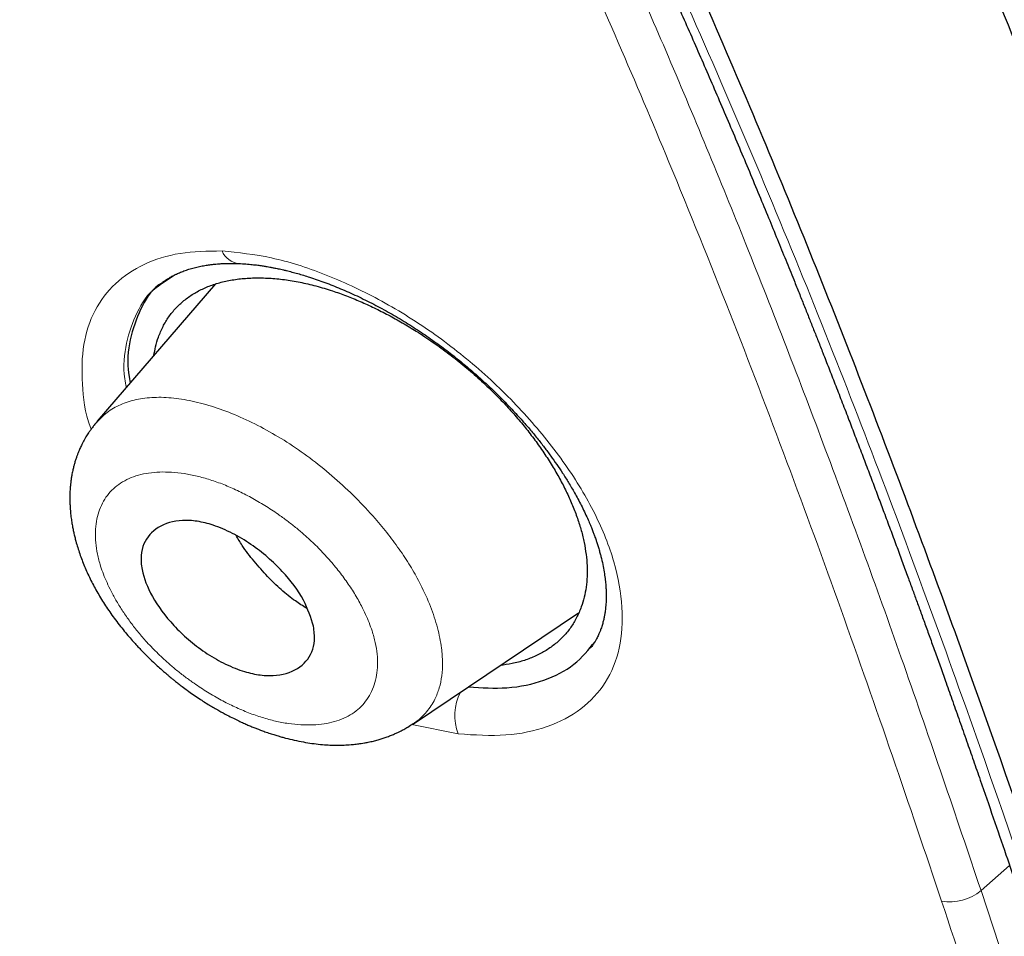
# Model space of a CAD drawing. Header units: millimetres. Extents: x 8 to 428, y 12 to 633.
# Tile 264 of 656: x 397 to 406, y 172 to 180. Entities that reach past the tile are written whole.
import ezdxf

# ---------------------------------------------------------------- set-up
doc = ezdxf.new("R2010")
doc.units = ezdxf.units.MM

msp = doc.modelspace()

# ---------------------------------------------------------------- linework, layer by layer
at = {"color": 8, "linetype": 'Continuous', "lineweight": 0}
for p, q in [((398.7375, 178.0782), (398.5955, 177.982)), ((401.2587, 173.9721), (400.8448, 174.0568)), ((405.9301, 172.5737), (406.1854, 172.797))]:
    msp.add_line(p, q, dxfattribs=at)
at = {"color": 7, "linetype": 'Continuous', "lineweight": 30}
for p, q in [((399.089, 177.9916), (398.0318, 176.7654)), ((398.5955, 177.982), (398.5759, 177.9688)), ((400.8579, 174.0612), (402.3345, 175.0531))]:
    msp.add_line(p, q, dxfattribs=at)
at = {"color": 8, "linetype": 'Continuous', "lineweight": 0}
for centre, radius, start, end in [((399.3175, 178.3566), 0.1839, 202.59205, 263.81264), ((401.6695, 174.1364), 0.4425, 152.00971, 201.80734), ((405.6519, 172.9032), 0.4312, 260.08438, 310.15727)]:
    msp.add_arc(centre, radius, start, end, dxfattribs=at)
at = {"color": 7, "linetype": 'Continuous', "lineweight": 30}
for points, knots in [([(417.6766, 128.7948), (417.7806, 129.4811), (417.9876, 130.8469), (417.9966, 133.1271), (417.8554, 135.5008), (417.5761, 137.9598), (417.1567, 140.7382), (416.5718, 143.8502), (415.8134, 147.2951), (414.8705, 151.2028), (413.7487, 155.5681), (412.5272, 160.3679), (411.2402, 165.2199), (409.8014, 170.1842), (408.4069, 174.4418), (407.1285, 177.944), (406.0527, 180.6406), (404.8278, 183.4145), (403.4127, 186.2721), (401.8581, 189.0438), (400.1715, 191.6963), (398.3909, 194.1861), (396.428, 196.609), (394.3524, 198.9161), (392.2226, 201.0994), (389.7096, 203.5054), (386.8115, 206.0842), (383.5396, 208.7827), (380.2767, 211.3065), (377.031, 213.6727), (373.8111, 215.871), (370.6295, 217.9002), (367.4941, 219.78), (364.3962, 221.5689), (361.3096, 223.3457), (358.2319, 225.0507), (355.1791, 226.6265), (352.1771, 228.0234), (349.2495, 229.2215), (346.4081, 230.2219), (343.6678, 230.99), (341.3537, 231.4221), (339.4535, 231.565), (337.932, 231.4903), (336.5582, 231.1733), (335.3954, 230.5551), (334.4969, 229.6107), (333.8146, 228.3247), (333.3637, 226.7673), (333.2488, 225.5146), (333.1942, 224.9183)], [0, 0, 0, 0, 0.019898, 0.0396, 0.059165, 0.078622, 0.098013, 0.123341, 0.148581, 0.173731, 0.20787, 0.241963, 0.276212, 0.310625, 0.34521, 0.362609, 0.380135, 0.397811, 0.415673, 0.433756, 0.448997, 0.464412, 0.479837, 0.495071, 0.510122, 0.52503, 0.54719, 0.569189, 0.591089, 0.61295, 0.634797, 0.656567, 0.678195, 0.699628, 0.72106, 0.742688, 0.76446, 0.786303, 0.808169, 0.830066, 0.852064, 0.874225, 0.889133, 0.904185, 0.919416, 0.934846, 0.950253, 0.965505, 0.983583, 1, 1, 1, 1]), ([(415.4672, 128.7554), (415.5524, 129.304), (415.7228, 130.4002), (415.7717, 132.2072), (415.7093, 134.0952), (415.5413, 136.0586), (415.2909, 138.0772), (414.9112, 140.5354), (414.3594, 143.4585), (413.6071, 146.8606), (412.73, 150.4732), (411.7455, 154.2814), (410.7117, 158.2604), (409.6492, 162.2604), (408.5083, 166.313), (407.2427, 170.4418), (406.0457, 173.9607), (404.9795, 176.8321), (404.1089, 179.0194), (403.1515, 181.244), (402.0894, 183.5081), (400.9022, 185.8099), (399.682, 187.948), (398.4537, 189.9009), (397.2555, 191.6557), (395.9597, 193.3898), (394.4233, 195.2724), (392.6374, 197.2709), (390.6181, 199.3571), (388.4166, 201.4825), (386.0438, 203.6311), (383.509, 205.7868), (380.9644, 207.8325), (378.4202, 209.7779), (375.6719, 211.7809), (372.7287, 213.8002), (369.6036, 215.8028), (366.5074, 217.6657), (363.4341, 219.4428), (360.371, 221.2033), (357.3289, 222.8822), (354.3265, 224.4234), (351.5786, 225.692), (349.0874, 226.7151), (346.8438, 227.5332), (344.6653, 228.2114), (342.5652, 228.7298), (340.677, 229.0435), (339.0084, 229.1529), (337.5617, 229.0677), (336.3756, 228.7839), (335.4444, 228.3266), (334.7406, 227.7452), (334.1711, 227.0114), (333.6788, 226.0508), (333.3016, 224.8355), (333.0648, 223.3559), (332.9739, 221.7573), (333.0016, 220.0693), (333.1257, 218.3131), (333.3929, 215.9028), (333.8777, 212.7951), (334.6419, 208.9558), (335.5382, 205.0443), (336.5191, 201.0914), (337.5317, 197.1245), (338.5097, 193.3649), (339.4975, 189.7791), (340.5098, 186.361), (341.6309, 182.8841), (342.7286, 179.7783), (343.7654, 177.0671), (344.702, 174.7689), (345.7261, 172.4339), (346.8399, 170.0621), (347.6832, 168.4496), (348.1051, 167.6428)], [0, 0, 0, 0, 0.011709, 0.0234, 0.035079, 0.046745, 0.058401, 0.070053, 0.08835, 0.106637, 0.124908, 0.145647, 0.166375, 0.187119, 0.207887, 0.228673, 0.249479, 0.259892, 0.270315, 0.28075, 0.291198, 0.301658, 0.31213, 0.319994, 0.327864, 0.335737, 0.343609, 0.354092, 0.364563, 0.37502, 0.38755, 0.400066, 0.41258, 0.425091, 0.437599, 0.45323, 0.468841, 0.484431, 0.499999, 0.515569, 0.531166, 0.546782, 0.562408, 0.574915, 0.587424, 0.599934, 0.612454, 0.624987, 0.635443, 0.645912, 0.656393, 0.664263, 0.672136, 0.680006, 0.687871, 0.698343, 0.708803, 0.71925, 0.729685, 0.740108, 0.750521, 0.771326, 0.792113, 0.81288, 0.833624, 0.854353, 0.875091, 0.892532, 0.909986, 0.927451, 0.944927, 0.955919, 0.966921, 0.977933, 0.988958, 1, 1, 1, 1]), ([(363.503, 218.8847), (363.5837, 218.8382), (363.7422, 218.7468), (363.9754, 218.6121), (364.1995, 218.4826), (364.4144, 218.3583), (364.6202, 218.2391), (364.8134, 218.1271), (364.9942, 218.022), (365.1631, 217.9238), (365.3238, 217.8302), (365.4764, 217.7413), (365.6209, 217.657), (365.7572, 217.5773), (365.8853, 217.5023), (366.0053, 217.432), (366.1171, 217.3664), (366.2539, 217.286), (366.419, 217.1889), (366.6844, 217.0324), (367.0219, 216.8326), (367.4334, 216.5878), (367.8502, 216.3383), (368.3802, 216.019), (369.0216, 215.6288), (369.7746, 215.1646), (370.5291, 214.6917), (371.258, 214.2271), (371.9612, 213.7717), (372.6385, 213.3265), (373.3169, 212.8739), (373.9965, 212.4139), (374.6771, 211.9463), (375.3588, 211.4712), (376.0414, 210.9884), (376.7135, 210.5064), (377.3751, 210.0256), (378.0259, 209.5465), (378.6771, 209.0607), (379.3288, 208.5683), (379.9807, 208.0692), (380.5588, 207.621), (381.0629, 207.2258), (381.4933, 206.8856), (381.9249, 206.5415), (382.3048, 206.2361), (382.6332, 205.9701), (382.9097, 205.7448), (383.1883, 205.5165), (383.471, 205.2834), (383.7492, 205.0526), (384.024, 204.8232), (384.2948, 204.5956), (384.5722, 204.3612), (384.7968, 204.1701), (384.9649, 204.0264), (385.0719, 203.9347), (385.1724, 203.8485), (385.2654, 203.7683), (385.3511, 203.6944), (385.4294, 203.6267), (385.5003, 203.5653), (385.5574, 203.5157), (385.6021, 203.4769), (385.6358, 203.4476), (385.666, 203.4213), (385.6924, 203.3984), (385.7156, 203.3781), (385.739, 203.3577), (385.7669, 203.3334), (385.8017, 203.303), (385.8439, 203.2662), (385.8926, 203.2235), (385.947, 203.1759), (386.0312, 203.102), (386.1466, 203.0006), (386.295, 202.8696), (386.4533, 202.7293), (386.6049, 202.5945), (386.7482, 202.4665), (386.8817, 202.3469), (387.0203, 202.2222), (387.1625, 202.0938), (387.3042, 201.9654), (387.4415, 201.8405), (387.5758, 201.7179), (387.7066, 201.598), (387.8334, 201.4813), (387.9519, 201.372), (388.062, 201.2701), (388.1587, 201.1803), (388.243, 201.1018), (388.3156, 201.034), (388.3844, 200.9697), (388.4526, 200.9059), (388.5232, 200.8396), (388.6132, 200.755), (388.7243, 200.6502), (388.8584, 200.5234), (389.0009, 200.388), (389.1518, 200.2441), (389.3108, 200.0918), (389.4757, 199.9329), (389.6743, 199.7408), (389.9017, 199.5192), (390.1713, 199.2545), (390.4499, 198.9783), (390.7367, 198.6913), (391.0471, 198.3776), (391.3831, 198.0341), (391.7463, 197.6578), (392.1072, 197.2785), (392.4682, 196.8936), (392.8292, 196.503), (393.1899, 196.1064), (393.5478, 195.7066), (393.9028, 195.3033), (394.2546, 194.8967), (394.6028, 194.4872), (394.946, 194.0752), (395.2839, 193.6615), (395.6165, 193.2461), (395.9439, 192.8288), (396.2663, 192.4098), (396.5609, 192.019), (396.8299, 191.6557), (397.0753, 191.3191), (397.3202, 190.9776), (397.5647, 190.6311), (397.7645, 190.343), (397.9207, 190.1151), (398.0323, 189.9508), (398.1405, 189.7905), (398.2435, 189.6366), (398.3411, 189.4897), (398.4384, 189.3423), (398.5349, 189.1951), (398.6299, 189.0492), (398.7179, 188.9131), (398.7911, 188.7994), (398.8526, 188.7035), (398.9059, 188.6201), (398.9626, 188.5308), (399.0233, 188.4346), (399.0882, 188.3314), (399.1615, 188.214), (399.2437, 188.0815), (399.3351, 187.9329), (399.4316, 187.7747), (399.552, 187.5757), (399.693, 187.3405), (399.8511, 187.0737), (400.0046, 186.8117), (400.1531, 186.5552), (400.2969, 186.304), (400.4442, 186.0439), (400.5947, 185.7749), (400.7486, 185.4961), (400.8985, 185.2213), (401.0654, 184.9113), (401.248, 184.5674), (401.4447, 184.1904), (401.6359, 183.8178), (401.8227, 183.4479), (402.013, 183.0648), (402.2067, 182.6685), (402.4034, 182.2589), (402.5963, 181.8504), (402.7855, 181.443), (402.9712, 181.0366), (403.1539, 180.6303), (403.3346, 180.222), (403.4837, 179.8795), (403.6028, 179.6025), (403.6925, 179.3923), (403.7819, 179.1808), (403.8709, 178.9688), (403.9575, 178.7607), (404.0404, 178.5598), (404.1188, 178.3684), (404.1933, 178.1854), (404.2565, 178.0291), (404.3093, 177.8977), (404.3525, 177.7897), (404.3941, 177.6854), (404.4347, 177.5832), (404.4755, 177.48), (404.5205, 177.3659), (404.5705, 177.2384), (404.6258, 177.0968), (404.6838, 176.9475), (404.7412, 176.799), (404.7977, 176.6519), (404.853, 176.5071), (404.9091, 176.3596), (404.9645, 176.2133), (405.0177, 176.0719), (405.0713, 175.9288), (405.125, 175.7848), (405.1784, 175.6406), (405.2286, 175.5046), (405.2741, 175.3808), (405.3155, 175.2679), (405.3542, 175.1617), (405.3937, 175.0532), (405.435, 174.9392), (405.4782, 174.8193), (405.5234, 174.6937), (405.5704, 174.5623), (405.622, 174.4175), (405.6784, 174.2584), (405.7393, 174.086), (405.801, 173.9104), (405.8624, 173.7348), (405.9421, 173.5058), (406.0392, 173.2248), (406.1487, 172.9053), (406.2517, 172.6021), (406.3495, 172.3122), (406.4469, 172.0209), (406.528, 171.7765), (406.593, 171.5795), (406.6419, 171.4305), (406.6909, 171.2808), (406.74, 171.1304), (406.7891, 170.9792), (406.8378, 170.8283), (406.8855, 170.6805), (406.9317, 170.5363), (406.9761, 170.3976), (407.0184, 170.2646), (407.0581, 170.1396), (407.0952, 170.0225), (407.1296, 169.9135), (407.1601, 169.8165), (407.188, 169.7278), (407.2146, 169.643), (407.2426, 169.5533), (407.2724, 169.4579), (407.3074, 169.3453), (407.3481, 169.2143), (407.3947, 169.0634), (407.4422, 168.9091), (407.4902, 168.7527), (407.5375, 168.5978), (407.5848, 168.4423), (407.6315, 168.2885), (407.6774, 168.1365), (407.7393, 167.9306), (407.8164, 167.6731), (407.9076, 167.3663), (407.996, 167.0667), (408.0825, 166.7716), (408.2356, 166.2455), (408.4529, 165.4886), (408.73, 164.5034), (409.0009, 163.5219), (409.2665, 162.5435), (409.5274, 161.568), (409.8271, 160.4327), (410.1642, 159.1386), (410.5386, 157.6861), (410.9106, 156.2357), (411.2685, 154.8443), (411.6103, 153.5129), (411.8544, 152.5548), (412.0175, 151.9098), (412.1017, 151.5756), (412.186, 151.2394), (412.2705, 150.9012), (412.3553, 150.5599), (412.4329, 150.2461), (412.5035, 149.9589), (412.5673, 149.6983), (412.6202, 149.4808), (412.6623, 149.3075), (412.6932, 149.1797), (412.7241, 149.0515), (412.7545, 148.9251), (412.7861, 148.7936), (412.8181, 148.6599), (412.8502, 148.5254), (412.8798, 148.4006), (412.9022, 148.3063), (412.9179, 148.24), (412.9274, 148.1999), (412.936, 148.1635), (412.9433, 148.1324), (412.9494, 148.1067), (412.9542, 148.0863), (412.9584, 148.0682), (412.9635, 148.0469), (412.9702, 148.0182), (412.979, 147.9809), (412.9894, 147.9364), (413.0016, 147.8847), (413.0154, 147.8257), (413.0309, 147.7594), (413.048, 147.6861), (413.0797, 147.5499), (413.125, 147.3546), (413.1862, 147.0887), (413.2493, 146.8125), (413.3141, 146.5265), (413.3843, 146.2135), (413.4598, 145.8735), (413.5402, 145.5065), (413.6181, 145.1458), (413.6938, 144.7906), (413.7911, 144.3268), (413.9087, 143.7538), (414.0218, 143.1838), (414.1099, 142.7271), (414.1751, 142.3825), (414.2388, 142.0385), (414.3012, 141.6936), (414.3582, 141.3714), (414.4102, 141.0706), (414.4574, 140.7918), (414.5041, 140.5099), (414.5503, 140.2238), (414.5915, 139.9623), (414.6279, 139.7258), (414.6596, 139.5151), (414.6911, 139.3015), (414.718, 139.1147), (414.7402, 138.9578), (414.7574, 138.8339), (414.7735, 138.7172), (414.7883, 138.6075), (414.8021, 138.5049), (414.8147, 138.4093), (414.8263, 138.3207), (414.8369, 138.2385), (414.8471, 138.1593), (414.8584, 138.0703), (414.8712, 137.9672), (414.8858, 137.8487), (414.9013, 137.7211), (414.9174, 137.5844), (414.9343, 137.4385), (414.9517, 137.285), (414.9692, 137.1257), (414.9866, 136.9627), (415.0069, 136.7658), (415.0298, 136.5347), (415.0545, 136.269), (415.074, 136.0456), (415.0888, 135.8652), (415.0995, 135.7299), (415.1095, 135.5974), (415.1188, 135.4696), (415.1272, 135.3472), (415.1357, 135.2187), (415.1441, 135.0854), (415.1506, 134.9742), (415.155, 134.8952), (415.1577, 134.8472), (415.16, 134.804), (415.1618, 134.769), (415.1632, 134.7415), (415.1643, 134.7208), (415.1651, 134.7032), (415.166, 134.686), (415.167, 134.6662), (415.1681, 134.6421), (415.1695, 134.6139), (415.1712, 134.5782), (415.1732, 134.534), (415.1756, 134.4811), (415.178, 134.4235), (415.1805, 134.3631), (415.1839, 134.275), (415.1881, 134.1581), (415.1927, 134.0108), (415.1968, 133.858), (415.2, 133.711), (415.2023, 133.5702), (415.204, 133.437), (415.205, 133.3043), (415.2054, 133.1759), (415.2052, 133.0553), (415.2045, 132.943), (415.2034, 132.8386), (415.202, 132.7414), (415.2005, 132.6587), (415.199, 132.5894), (415.1976, 132.5322), (415.1962, 132.4777), (415.1946, 132.423), (415.1926, 132.3586), (415.1899, 132.2817), (415.1865, 132.1911), (415.1822, 132.0926), (415.1771, 131.9863), (415.1711, 131.8723), (415.1649, 131.7687), (415.1591, 131.6779), (415.154, 131.6041), (415.1489, 131.5337), (415.1439, 131.4683), (415.1391, 131.408), (415.1345, 131.3529), (415.1302, 131.3033), (415.1263, 131.2592), (415.1228, 131.2208), (415.1197, 131.1879), (415.117, 131.1598), (415.1144, 131.1336), (415.1118, 131.1065), (415.1087, 131.0765), (415.1053, 131.0426), (415.1013, 131.0044), (415.0966, 130.961), (415.0913, 130.9125), (415.0852, 130.8588), (415.0783, 130.8), (415.0705, 130.7361), (415.0618, 130.6674), (415.0524, 130.5952), (415.0424, 130.5221), (415.0291, 130.4284), (415.0125, 130.3171), (414.993, 130.1944), (414.9742, 130.0833), (414.9564, 129.9829), (414.939, 129.8888), (414.9219, 129.8006), (414.9054, 129.7184), (414.8895, 129.6419), (414.8743, 129.5711), (414.8627, 129.5186), (414.8546, 129.4828), (414.8498, 129.4616), (414.8446, 129.4392), (414.8387, 129.4136), (414.8315, 129.3832), (414.8231, 129.3477), (414.8133, 129.3073), (414.8021, 129.2619), (414.794, 129.23), (414.7898, 129.2131)], [0, 0, 0, 0, 0.002478, 0.004863, 0.007153, 0.009349, 0.011451, 0.013459, 0.015266, 0.01699, 0.01863, 0.020186, 0.021659, 0.023048, 0.024354, 0.025576, 0.026715, 0.027771, 0.029757, 0.031759, 0.035874, 0.040057, 0.044305, 0.04857, 0.056184, 0.063798, 0.071411, 0.079023, 0.08582, 0.092618, 0.099414, 0.106211, 0.113008, 0.119804, 0.126601, 0.133397, 0.139856, 0.146315, 0.152774, 0.159233, 0.165692, 0.17215, 0.176411, 0.180671, 0.184937, 0.189238, 0.191963, 0.194704, 0.197462, 0.200251, 0.20312, 0.205746, 0.208438, 0.211196, 0.214019, 0.215143, 0.216217, 0.217217, 0.218144, 0.218998, 0.219779, 0.220486, 0.22112, 0.221488, 0.221825, 0.222129, 0.222392, 0.222613, 0.222826, 0.223092, 0.223448, 0.223869, 0.224356, 0.224908, 0.225497, 0.226882, 0.228367, 0.229951, 0.231635, 0.232921, 0.23426, 0.235651, 0.237094, 0.238543, 0.239924, 0.241236, 0.242599, 0.243878, 0.245073, 0.246185, 0.247213, 0.248006, 0.248741, 0.249419, 0.250096, 0.250813, 0.251568, 0.252833, 0.254194, 0.255651, 0.257179, 0.258799, 0.260509, 0.262227, 0.264885, 0.267492, 0.270527, 0.273489, 0.276377, 0.28018, 0.28398, 0.28778, 0.29158, 0.295458, 0.299338, 0.30322, 0.307106, 0.310997, 0.314893, 0.318782, 0.322656, 0.326526, 0.330392, 0.334256, 0.33812, 0.341159, 0.344231, 0.347341, 0.350491, 0.353681, 0.355184, 0.35669, 0.358147, 0.359539, 0.360865, 0.362128, 0.363532, 0.364846, 0.36607, 0.367203, 0.367911, 0.368649, 0.369452, 0.370319, 0.37125, 0.372246, 0.373502, 0.374849, 0.376284, 0.377807, 0.380273, 0.382708, 0.385093, 0.38743, 0.389717, 0.391957, 0.394535, 0.397068, 0.399576, 0.402059, 0.405565, 0.409022, 0.412436, 0.415844, 0.419252, 0.423056, 0.426861, 0.430668, 0.434475, 0.438284, 0.442093, 0.445932, 0.449832, 0.451811, 0.453807, 0.455817, 0.457843, 0.459862, 0.46177, 0.463601, 0.465353, 0.467027, 0.468099, 0.469137, 0.47014, 0.471108, 0.472086, 0.47312, 0.474409, 0.475775, 0.477218, 0.478737, 0.480087, 0.481491, 0.482947, 0.484379, 0.485755, 0.487076, 0.488563, 0.489972, 0.491305, 0.492562, 0.493619, 0.494636, 0.495701, 0.496822, 0.497999, 0.499232, 0.500521, 0.501866, 0.503494, 0.505199, 0.506936, 0.508661, 0.510372, 0.513697, 0.51697, 0.519851, 0.522716, 0.525615, 0.528547, 0.530027, 0.531515, 0.533012, 0.534517, 0.536031, 0.537554, 0.539053, 0.54048, 0.541897, 0.543234, 0.544492, 0.54567, 0.546769, 0.547788, 0.548603, 0.54945, 0.550355, 0.551319, 0.552341, 0.553767, 0.555293, 0.556919, 0.558455, 0.560048, 0.561628, 0.56319, 0.564734, 0.566261, 0.569472, 0.5726, 0.575646, 0.578649, 0.581652, 0.591807, 0.601962, 0.612117, 0.622273, 0.632427, 0.642582, 0.657814, 0.673047, 0.688281, 0.703514, 0.716918, 0.730322, 0.733834, 0.737367, 0.740925, 0.744508, 0.748117, 0.751783, 0.754501, 0.757272, 0.760097, 0.761447, 0.76281, 0.764184, 0.765551, 0.766856, 0.768395, 0.769832, 0.771168, 0.772401, 0.772857, 0.773297, 0.77369, 0.774024, 0.774298, 0.774514, 0.77468, 0.774879, 0.775201, 0.7756, 0.776077, 0.776632, 0.777265, 0.777975, 0.778763, 0.779625, 0.782363, 0.785056, 0.788204, 0.791288, 0.794308, 0.798347, 0.802327, 0.806249, 0.810112, 0.813935, 0.821442, 0.828949, 0.83277, 0.836591, 0.840413, 0.844244, 0.848133, 0.851232, 0.854369, 0.857545, 0.860775, 0.864084, 0.866449, 0.868853, 0.871296, 0.873775, 0.87528, 0.876705, 0.87805, 0.879315, 0.8805, 0.881606, 0.882632, 0.883579, 0.884465, 0.885389, 0.886679, 0.888061, 0.889533, 0.891145, 0.892854, 0.894659, 0.896552, 0.898477, 0.900426, 0.903536, 0.906702, 0.909926, 0.911559, 0.913206, 0.914815, 0.916362, 0.917847, 0.919269, 0.921052, 0.922725, 0.923353, 0.923957, 0.924491, 0.924943, 0.925251, 0.925506, 0.925707, 0.9259, 0.926144, 0.92644, 0.926788, 0.927189, 0.927766, 0.928425, 0.929155, 0.929906, 0.930672, 0.932437, 0.934278, 0.936195, 0.938187, 0.939835, 0.941532, 0.943256, 0.944902, 0.946456, 0.947892, 0.949239, 0.950498, 0.951667, 0.95246, 0.953206, 0.953905, 0.954599, 0.955355, 0.956441, 0.957637, 0.958941, 0.960355, 0.961878, 0.96351, 0.964523, 0.965546, 0.966501, 0.967385, 0.968212, 0.968965, 0.969644, 0.970249, 0.970779, 0.971229, 0.971606, 0.971942, 0.972313, 0.972731, 0.973192, 0.973722, 0.974326, 0.975004, 0.975756, 0.976582, 0.977481, 0.978453, 0.979498, 0.980551, 0.981578, 0.983517, 0.985355, 0.98691, 0.988383, 0.989774, 0.991084, 0.992313, 0.993462, 0.994532, 0.995522, 0.995851, 0.996171, 0.996489, 0.996877, 0.997347, 0.99789, 0.998513, 0.999216, 1, 1, 1, 1]), ([(398.5765, 177.973), (398.5832, 177.9789), (398.5957, 177.9897), (398.6152, 178.005), (398.6332, 178.0181), (398.6517, 178.0305), (398.6738, 178.0445), (398.7001, 178.0596), (398.7319, 178.076), (398.7672, 178.0922), (398.8075, 178.1082), (398.8516, 178.1232), (398.8986, 178.1367), (398.9462, 178.1478), (398.9925, 178.1566), (399.0288, 178.1621), (399.0548, 178.1653), (399.0731, 178.1674), (399.0953, 178.1696), (399.1232, 178.1718), (399.1573, 178.1738), (399.1979, 178.1751), (399.2453, 178.1754), (399.2798, 178.1743), (399.2981, 178.1737)], [0, 0, 0, 0, 0.051649, 0.095638, 0.13198, 0.161178, 0.188562, 0.241588, 0.293396, 0.352334, 0.411607, 0.476935, 0.542148, 0.604299, 0.662951, 0.71617, 0.735476, 0.754952, 0.779953, 0.811236, 0.848834, 0.89279, 0.943158, 1, 1, 1, 1]), ([(399.2981, 178.1737), (399.319, 178.1727), (399.3583, 178.1706), (399.4146, 178.1654), (399.4634, 178.1596), (399.5043, 178.1538), (399.5369, 178.1487), (399.562, 178.1444), (399.5807, 178.141), (399.5965, 178.138), (399.6121, 178.135), (399.63, 178.1314), (399.6502, 178.1272), (399.6727, 178.1222), (399.6976, 178.1166), (399.7308, 178.1086), (399.773, 178.0979), (399.8237, 178.0841), (399.8766, 178.0686), (399.957, 178.0435), (400.0669, 178.0053), (400.2083, 177.9495), (400.3546, 177.8846), (400.5025, 177.8116), (400.6488, 177.7322), (400.7909, 177.6479), (400.9279, 177.5598), (401.0598, 177.4683), (401.1877, 177.3728), (401.3058, 177.2781), (401.4157, 177.1843), (401.5176, 177.0922), (401.6177, 176.9962), (401.7153, 176.8971), (401.8084, 176.7967), (401.8912, 176.7018), (401.9637, 176.614), (402.0269, 176.5334), (402.0851, 176.4554), (402.1396, 176.3784), (402.1927, 176.2991), (402.2462, 176.2143), (402.2914, 176.1374), (402.3286, 176.07), (402.358, 176.0137), (402.3865, 175.9561), (402.4122, 175.9006), (402.4339, 175.8505), (402.451, 175.8086), (402.4629, 175.778), (402.4708, 175.7569), (402.4759, 175.7429), (402.4812, 175.728), (402.4882, 175.708), (402.4978, 175.6796), (402.5086, 175.6453), (402.5194, 175.6089), (402.5291, 175.5735), (402.5411, 175.5262), (402.5536, 175.4693), (402.5648, 175.4055), (402.5723, 175.3489), (402.5771, 175.2989), (402.5794, 175.2591), (402.5803, 175.2281), (402.5805, 175.2043), (402.5802, 175.1815), (402.5795, 175.1582), (402.5781, 175.1322), (402.576, 175.1066), (402.5733, 175.0822), (402.5705, 175.0614), (402.5677, 175.0432), (402.5649, 175.0272), (402.5618, 175.0114), (402.5582, 174.9948), (402.554, 174.9775), (402.5492, 174.9593), (402.5436, 174.9401), (402.5374, 174.9209), (402.5313, 174.9036), (402.5259, 174.8897), (402.521, 174.8775), (402.5153, 174.8641), (402.5079, 174.8482), (402.4986, 174.8294), (402.4874, 174.8088), (402.4734, 174.7855), (402.4564, 174.7599), (402.4431, 174.7428), (402.4361, 174.7337)], [0, 0, 0, 0, 0.013921, 0.026061, 0.036418, 0.044987, 0.051766, 0.056752, 0.060481, 0.063184, 0.066325, 0.069905, 0.073923, 0.07838, 0.083278, 0.088615, 0.097892, 0.10787, 0.117983, 0.128228, 0.153606, 0.179753, 0.206663, 0.234, 0.26074, 0.286811, 0.312213, 0.336949, 0.361149, 0.385648, 0.406388, 0.427422, 0.448752, 0.470375, 0.491991, 0.5128, 0.529958, 0.546489, 0.562394, 0.577674, 0.593427, 0.610632, 0.62929, 0.640376, 0.65192, 0.663916, 0.675955, 0.686448, 0.695236, 0.702327, 0.705852, 0.708737, 0.711256, 0.715485, 0.721847, 0.729998, 0.738302, 0.746303, 0.754002, 0.770669, 0.785743, 0.799275, 0.811622, 0.822877, 0.829657, 0.835972, 0.8419, 0.848268, 0.855298, 0.863481, 0.870262, 0.876846, 0.882291, 0.886893, 0.891864, 0.897336, 0.902958, 0.909068, 0.915677, 0.922786, 0.929368, 0.934336, 0.938466, 0.943397, 0.949184, 0.956095, 0.964558, 0.974703, 0.986524, 1, 1, 1, 1]), ([(398.5389, 177.3535), (398.5433, 177.3791), (398.5531, 177.4354), (398.5796, 177.5217), (398.6179, 177.6119), (398.6698, 177.6983), (398.7325, 177.7759), (398.8062, 177.8446), (398.89, 177.9039), (398.9827, 177.9533), (399.0837, 177.9923), (399.193, 178.0209), (399.3108, 178.0391), (399.4364, 178.0469), (399.5679, 178.0445), (399.704, 178.0317), (399.8437, 178.0085), (399.9868, 177.975), (400.1254, 177.9335), (400.2579, 177.8864), (400.3831, 177.8355), (400.5084, 177.7784), (400.6336, 177.7149), (400.7589, 177.6452), (400.8927, 177.5641), (401.0332, 177.4714), (401.1781, 177.3664), (401.3175, 177.2557), (401.4515, 177.1395), (401.5726, 177.0245), (401.6814, 176.9126), (401.7782, 176.8049), (401.8693, 176.695), (401.9546, 176.5829), (402.0341, 176.4687), (402.1071, 176.3536), (402.1731, 176.2385), (402.2312, 176.1244), (402.2819, 176.0106), (402.3246, 175.8981), (402.3596, 175.7875), (402.3756, 175.7162), (402.3835, 175.6806)], [0, 0, 0, 0, 0.019222, 0.042386, 0.06973, 0.096914, 0.124104, 0.151459, 0.17914, 0.206423, 0.233575, 0.260759, 0.288133, 0.315857, 0.343682, 0.371109, 0.398301, 0.425428, 0.452656, 0.475595, 0.498351, 0.521021, 0.543702, 0.566492, 0.589483, 0.617409, 0.644891, 0.672096, 0.699195, 0.726357, 0.74912, 0.771766, 0.794396, 0.817113, 0.840018, 0.863211, 0.886, 0.90875, 0.931564, 0.954579, 0.977354, 1, 1, 1, 1]), ([(398.5953, 177.9915), (398.5911, 177.9887), (398.5097, 177.9339), (398.4122, 177.7685), (398.3178, 177.5023), (398.2945, 177.2735), (398.3233, 177.1333), (398.3283, 177.1092)], [0, 0, 0, 0, 0.016832, 0.325205, 0.633095, 0.936971, 1, 1, 1, 1]), ([(398.0296, 176.7595), (398.0213, 176.7497), (398.0053, 176.7307), (397.9849, 176.7038), (397.9691, 176.682), (397.9555, 176.6621), (397.9432, 176.6431), (397.9307, 176.6227), (397.9175, 176.6001), (397.9041, 176.5753), (397.8921, 176.5515), (397.8823, 176.531), (397.8738, 176.512), (397.8655, 176.4925), (397.8568, 176.4706), (397.8476, 176.4457), (397.8379, 176.4172), (397.829, 176.3877), (397.8218, 176.3612), (397.8167, 176.3403), (397.8126, 176.3224), (397.8086, 176.303), (397.804, 176.2785), (397.7992, 176.2491), (397.7953, 176.2188), (397.7923, 176.1908), (397.7902, 176.1649), (397.7885, 176.1376), (397.7874, 176.1067), (397.7871, 176.0755), (397.7875, 176.0477), (397.7883, 176.0246), (397.7894, 176.0025), (397.791, 175.9781), (397.794, 175.9435), (397.7988, 175.901), (397.8059, 175.854), (397.8136, 175.811), (397.8219, 175.7711), (397.831, 175.7322), (397.8474, 175.6688), (397.8746, 175.5808), (397.9173, 175.4687), (397.9683, 175.3563), (398.0281, 175.243), (398.0845, 175.1498), (398.1344, 175.0749), (398.1742, 175.0187), (398.2169, 174.9616), (398.261, 174.9058), (398.3037, 174.8545), (398.3401, 174.8127), (398.3703, 174.7792), (398.3979, 174.7494), (398.429, 174.7166), (398.4663, 174.6786), (398.5102, 174.6354), (398.5553, 174.593), (398.5973, 174.5549), (398.6318, 174.5246), (398.6602, 174.5004), (398.6829, 174.4814), (398.7039, 174.4641), (398.7276, 174.445), (398.7577, 174.4212), (398.7948, 174.3927), (398.839, 174.3599), (398.889, 174.3244), (398.9549, 174.2795), (399.0317, 174.2307), (399.1156, 174.1816), (399.1869, 174.143), (399.2463, 174.1128), (399.2953, 174.0892), (399.3389, 174.0692), (399.378, 174.0521), (399.4142, 174.0369), (399.4478, 174.0234), (399.483, 174.0098), (399.5221, 173.9954), (399.5651, 173.9804), (399.6079, 173.9665), (399.6467, 173.9546), (399.682, 173.9444), (399.73, 173.9314), (399.7942, 173.9158), (399.8728, 173.8999), (399.9509, 173.8874), (400.025, 173.8787), (400.0941, 173.8735), (400.1651, 173.871), (400.233, 173.8718), (400.2954, 173.8757), (400.3463, 173.8808), (400.3858, 173.8862), (400.4209, 173.8919), (400.4574, 173.8989), (400.4985, 173.9081), (400.54, 173.9191), (400.5782, 173.9306), (400.6152, 173.943), (400.6519, 173.9568), (400.6861, 173.971), (400.7155, 173.9844), (400.7436, 173.998), (400.7733, 174.0136), (400.8119, 174.0353), (400.8408, 174.054), (400.8569, 174.0645)], [0, 0, 0, 0, 0.007693, 0.014908, 0.021722, 0.027651, 0.032486, 0.037065, 0.042842, 0.049729, 0.055668, 0.060355, 0.064613, 0.069318, 0.074315, 0.080095, 0.086724, 0.094001, 0.100163, 0.104569, 0.107869, 0.112066, 0.117587, 0.124258, 0.1315, 0.13747, 0.142493, 0.148342, 0.155288, 0.162693, 0.168569, 0.173294, 0.177586, 0.182874, 0.189193, 0.200125, 0.210391, 0.219506, 0.227769, 0.236119, 0.244632, 0.268772, 0.293129, 0.317494, 0.342338, 0.368119, 0.380622, 0.393481, 0.406692, 0.420177, 0.432516, 0.443162, 0.450345, 0.457094, 0.465221, 0.47485, 0.485978, 0.498465, 0.508238, 0.51647, 0.523164, 0.528321, 0.532405, 0.53779, 0.544676, 0.553063, 0.562948, 0.57433, 0.586144, 0.606097, 0.623873, 0.639494, 0.651052, 0.661102, 0.670127, 0.678241, 0.685442, 0.69252, 0.699017, 0.707103, 0.716561, 0.725499, 0.733486, 0.740517, 0.747308, 0.763092, 0.780079, 0.795954, 0.811777, 0.826385, 0.83951, 0.856506, 0.86964, 0.879574, 0.889355, 0.895531, 0.902802, 0.913425, 0.923139, 0.931102, 0.939731, 0.948875, 0.957059, 0.964327, 0.970273, 0.977922, 0.987681, 1, 1, 1, 1]), ([(398.0288, 176.7574), (398.0299, 176.7594), (398.0312, 176.7618), (398.0332, 176.7635), (398.0336, 176.7638)], [0, 0, 0, 0, 0.831059, 1, 1, 1, 1]), ([(399.965, 174.9338), (399.9704, 174.8906), (399.981, 174.8058), (399.9468, 174.6689), (399.8344, 174.5419), (399.6501, 174.4871), (399.4741, 174.4967), (399.3227, 174.5327), (399.1597, 174.6005), (398.9962, 174.6973), (398.8461, 174.8118), (398.6749, 174.9761), (398.5141, 175.1937), (398.4291, 175.4119), (398.4196, 175.5673), (398.4521, 175.7044), (398.5651, 175.831), (398.7478, 175.8857), (398.9231, 175.8757), (399.0747, 175.8386), (399.2392, 175.7691), (399.4049, 175.6699), (399.5561, 175.5534), (399.7257, 175.389), (399.8899, 175.1728), (399.9407, 175.011), (399.965, 174.9338)], [0, 0, 0, 0, 0.032632, 0.064119, 0.124954, 0.187231, 0.218455, 0.249642, 0.285112, 0.319496, 0.352554, 0.384421, 0.4445, 0.500367, 0.532806, 0.564248, 0.624922, 0.687168, 0.718249, 0.749454, 0.785671, 0.820496, 0.853976, 0.885863, 0.945522, 1, 1, 1, 1]), ([(399.9026, 175.0947), (399.8694, 175.1153), (399.7948, 175.1616), (399.6756, 175.2585), (399.5504, 175.3789), (399.4331, 175.5135), (399.3369, 175.6378), (399.2901, 175.7151), (399.2724, 175.7444)], [0, 0, 0, 0, 0.145154, 0.326236, 0.507054, 0.695168, 0.884377, 1, 1, 1, 1]), ([(402.3835, 175.6806), (402.3899, 175.6455), (402.4025, 175.5753), (402.4107, 175.4741), (402.4108, 175.3763), (402.4021, 175.2823), (402.3847, 175.1918), (402.3572, 175.1004), (402.3184, 175.0101), (402.2664, 174.9233), (402.2035, 174.8455), (402.1297, 174.7766), (402.0458, 174.7171), (401.9526, 174.6671), (401.8506, 174.6277), (401.745, 174.5988), (401.6699, 174.588), (401.6347, 174.583)], [0, 0, 0, 0, 0.059865, 0.119502, 0.179201, 0.239253, 0.299949, 0.361572, 0.43419, 0.506066, 0.577657, 0.649424, 0.721823, 0.793471, 0.864895, 0.936526, 1, 1, 1, 1]), ([(401.3508, 174.3923), (401.4676, 174.385), (401.714, 174.3698), (402.0315, 174.4425), (402.3056, 174.5777), (402.4232, 174.7258), (402.4811, 174.7987)], [0, 0, 0, 0, 0.23323, 0.491947, 0.74987, 1, 1, 1, 1])]:
    msp.add_open_spline(points, degree=3, knots=knots, dxfattribs=at)
at = {"color": 8, "linetype": 'Continuous', "lineweight": 0}
for points, knots in [([(363.4409, 219.0183), (364.8034, 218.2301), (367.5216, 216.6577), (371.6364, 214.1162), (375.4373, 211.536), (378.9163, 208.9904), (382.0727, 206.5334), (385.2445, 203.9029), (388.0501, 201.3905), (390.4653, 199.0649), (392.4898, 196.9783), (394.4418, 194.7971), (396.2742, 192.5299), (397.9556, 190.2079), (399.5727, 187.7107), (401.0861, 185.0701), (402.4794, 182.3195), (403.7017, 179.6207), (404.7834, 176.9729), (406.0642, 173.5201), (407.4574, 169.3131), (408.8951, 164.4002), (410.1776, 159.5795), (411.4013, 154.798), (412.5972, 150.1374), (413.6544, 145.6589), (414.5144, 141.4092), (415.0446, 137.8901), (415.3108, 135.0618), (415.3838, 132.8712), (415.3093, 130.7805), (415.0585, 129.5414), (414.9326, 128.9193)], [0, 0, 0, 0, 0.041621, 0.083027, 0.124254, 0.155187, 0.186259, 0.217684, 0.249258, 0.270278, 0.291311, 0.312423, 0.333508, 0.354515, 0.375614, 0.400882, 0.426039, 0.451271, 0.476543, 0.501735, 0.551843, 0.601883, 0.651941, 0.702019, 0.752119, 0.798831, 0.845298, 0.891449, 0.918531, 0.94558, 0.97268, 1, 1, 1, 1]), ([(404.6371, 201.4038), (405.2465, 200.6196), (406.4654, 199.0513), (408.1001, 196.663), (409.5885, 194.2883), (410.9259, 191.943), (412.1316, 189.6356), (413.222, 187.3697), (414.2154, 185.1437), (415.4332, 182.2238), (416.7961, 178.6462), (418.2416, 174.4455), (419.5429, 170.3164), (420.7501, 166.234), (421.9185, 162.1624), (423.071, 158.0848), (424.1476, 154.0468), (424.9888, 150.5241), (425.6054, 147.5166), (426.039, 145.0015), (426.3647, 142.5609), (426.5482, 140.2269), (426.5769, 138.0123), (426.3992, 136.7103), (426.3103, 136.0593)], [0, 0, 0, 0, 0.031233, 0.062471, 0.093713, 0.124957, 0.156205, 0.187455, 0.218706, 0.249958, 0.31246, 0.374963, 0.437468, 0.499977, 0.562484, 0.624991, 0.687498, 0.750002, 0.791673, 0.833342, 0.87501, 0.916677, 0.958341, 1, 1, 1, 1]), ([(400.9622, 184.637), (401.203, 184.1647), (401.7056, 183.1791), (402.4211, 181.6573), (403.1406, 180.0299), (403.8546, 178.301), (404.5623, 176.4728), (405.2629, 174.548), (405.7033, 173.2447), (405.9301, 172.5737)], [0, 0, 0, 0, 0.112816, 0.235412, 0.368024, 0.510879, 0.663869, 0.826916, 1, 1, 1, 1]), ([(405.5777, 172.4784), (405.4326, 172.9093), (405.1421, 173.7722), (404.6829, 175.0793), (404.2005, 176.3989), (403.6897, 177.7318), (403.1856, 178.9818), (402.6925, 180.1458), (402.2165, 181.221), (401.7138, 182.3047), (401.1852, 183.3961), (400.8075, 184.1301), (400.6185, 184.4972)], [0, 0, 0, 0, 0.111671, 0.223618, 0.335712, 0.44785, 0.55996, 0.648002, 0.736001, 0.823974, 0.911955, 1, 1, 1, 1]), ([(397.9783, 176.6945), (397.9764, 176.6993), (397.9212, 176.8411), (397.8913, 177.1021), (397.8965, 177.4587), (397.9991, 177.7631), (398.183, 178.0051), (398.4419, 178.1764), (398.7621, 178.2799), (399.0189, 178.2839), (399.1477, 178.2859)], [0, 0, 0, 0, 0.0049603, 0.1467065, 0.2887807, 0.431454, 0.5738662, 0.7155416, 0.8573394, 1, 1, 1, 1]), ([(399.1477, 178.2859), (399.2932, 178.2712), (399.584, 178.2417), (400.0618, 178.0884), (400.5467, 177.8648), (401.0256, 177.5698), (401.4766, 177.2132), (401.8818, 176.8116), (402.226, 176.3814), (402.4934, 175.9391), (402.6652, 175.5044), (402.738, 175.0963), (402.7126, 174.73), (402.5886, 174.4206), (402.3676, 174.1835), (402.0637, 174.0263), (401.6941, 173.9446), (401.404, 173.9629), (401.2587, 173.9721)], [0, 0, 0, 0, 0.062585, 0.125163, 0.187699, 0.250158, 0.3126, 0.375095, 0.437616, 0.500179, 0.562708, 0.62519, 0.687682, 0.750145, 0.812511, 0.874878, 0.937363, 1, 1, 1, 1]), ([(398.5759, 177.9688), (398.5705, 177.9652), (398.4856, 177.9088), (398.3805, 177.7422), (398.2848, 177.4693), (398.2594, 177.2359), (398.2873, 177.0931), (398.2923, 177.0675)], [0, 0, 0, 0, 0.020606, 0.325638, 0.630807, 0.9338, 1, 1, 1, 1]), ([(398.0336, 176.7638), (398.0653, 176.7952), (398.1291, 176.8581), (398.2536, 176.9234), (398.3968, 176.9661), (398.5587, 176.983), (398.7368, 176.9732), (398.9281, 176.9374), (399.1289, 176.8772), (399.3358, 176.7942), (399.545, 176.6898), (399.7535, 176.5652), (399.9579, 176.421), (400.1554, 176.2596), (400.343, 176.0841), (400.5029, 175.9132), (400.6361, 175.7522), (400.7451, 175.6045), (400.8416, 175.4552), (400.9335, 175.2895), (401.0145, 175.1091), (401.077, 174.9184), (401.1101, 174.7519), (401.1202, 174.6098), (401.1137, 174.4902), (401.0908, 174.3807), (401.0481, 174.2709), (400.9784, 174.1682), (400.9106, 174.0967), (400.8623, 174.07), (400.8548, 174.0659)], [0, 0, 0, 0, 0.039585, 0.079475, 0.1192321, 0.1588312, 0.1983835, 0.2380792, 0.277861, 0.3176196, 0.3572378, 0.3966297, 0.435963, 0.4755711, 0.515377, 0.5552659, 0.5851834, 0.6150657, 0.6449167, 0.6747762, 0.7146345, 0.7545439, 0.7944387, 0.8243124, 0.8541114, 0.8838323, 0.9135207, 0.9531147, 0.9927514, 1, 1, 1, 1]), ([(398.0188, 175.6799), (398.0231, 175.6461), (398.0317, 175.5785), (398.0574, 175.4833), (398.0874, 175.398), (398.1188, 175.323), (398.1577, 175.2424), (398.2047, 175.1566), (398.2609, 175.0664), (398.3232, 174.9769), (398.391, 174.8891), (398.4703, 174.7966), (398.5622, 174.7005), (398.6559, 174.6133), (398.7418, 174.5408), (398.8185, 174.481), (398.9104, 174.4146), (399.0174, 174.3443), (399.1393, 174.2737), (399.262, 174.2122), (399.3846, 174.1599), (399.5059, 174.1173), (399.6248, 174.0851), (399.741, 174.0634), (399.8534, 174.0522), (399.9605, 174.0512), (400.0606, 174.0607), (400.153, 174.0807), (400.2374, 174.111), (400.3128, 174.1513), (400.378, 174.2018), (400.4328, 174.2623), (400.4768, 174.3323), (400.5098, 174.4104), (400.5307, 174.4956), (400.5392, 174.5872), (400.5352, 174.6846), (400.519, 174.7869), (400.4933, 174.8814), (400.4628, 174.966), (400.431, 175.0402), (400.3882, 175.1274), (400.3315, 175.2274), (400.2576, 175.339), (400.1746, 175.4489), (400.0834, 175.5557), (399.9849, 175.6581), (399.8913, 175.7447), (399.8052, 175.8171), (399.7281, 175.8772), (399.6363, 175.9436), (399.5292, 176.014), (399.4074, 176.085), (399.2848, 176.1475), (399.1625, 176.2005), (399.0418, 176.2437), (398.9234, 176.2767), (398.808, 176.2992), (398.6964, 176.3112), (398.5901, 176.3129), (398.4906, 176.304), (398.3988, 176.2845), (398.315, 176.2545), (398.24, 176.2144), (398.175, 176.164), (398.1205, 176.1036), (398.0767, 176.034), (398.0439, 175.9563), (398.023, 175.8708), (398.0131, 175.7791), (398.0169, 175.7128), (398.0188, 175.6799)], [0, 0, 0, 0, 0.015521, 0.03101, 0.041404, 0.05191, 0.062575, 0.075076, 0.087586, 0.100211, 0.112723, 0.125077, 0.140631, 0.15612, 0.166493, 0.176957, 0.187559, 0.203324, 0.218905, 0.234444, 0.250083, 0.265616, 0.281114, 0.296719, 0.312572, 0.328337, 0.343914, 0.359441, 0.375057, 0.390605, 0.406087, 0.421659, 0.437478, 0.45337, 0.469004, 0.484542, 0.500144, 0.515722, 0.53122, 0.541594, 0.552059, 0.562663, 0.578262, 0.59388, 0.609596, 0.625161, 0.64058, 0.65602, 0.666408, 0.676922, 0.68761, 0.703227, 0.718906, 0.734574, 0.750087, 0.765687, 0.781193, 0.796755, 0.812522, 0.828307, 0.843885, 0.859397, 0.874984, 0.890588, 0.906097, 0.921662, 0.937432, 0.953073, 0.968674, 0.984429, 1, 1, 1, 1]), ([(405.9301, 172.5737), (406.0265, 172.2823), (406.2192, 171.6996), (406.498, 170.8313), (406.7696, 169.9672), (407.0338, 169.1074), (407.2913, 168.2516), (407.5424, 167.3997), (407.8184, 166.4453), (408.1169, 165.3899), (408.4363, 164.2346), (408.7479, 163.0845), (409.0722, 161.8662), (409.4092, 160.5802), (409.7596, 159.2263), (410.1063, 157.876), (410.4514, 156.5283), (410.7975, 155.1817), (411.1145, 153.9489), (411.4006, 152.8301), (411.6557, 151.8252), (411.9075, 150.8228), (412.155, 149.8235), (412.3972, 148.8277), (412.6334, 147.836), (412.8624, 146.8488), (413.0677, 145.937), (413.2504, 145.0995), (413.4118, 144.3356), (413.5669, 143.5756), (413.7151, 142.8199), (413.856, 142.0686), (413.989, 141.3221), (414.1144, 140.5802), (414.1906, 140.0903), (414.2287, 139.8453)], [0, 0, 0, 0, 0.025142, 0.050269, 0.075383, 0.100487, 0.125584, 0.150675, 0.175761, 0.210249, 0.244734, 0.279215, 0.313695, 0.35474, 0.395781, 0.436817, 0.477845, 0.518866, 0.5599, 0.590683, 0.621472, 0.652265, 0.68306, 0.713857, 0.744654, 0.775452, 0.806252, 0.830453, 0.854656, 0.878862, 0.903073, 0.92729, 0.951515, 0.975751, 1, 1, 1, 1]), ([(413.8705, 139.7804), (413.8083, 140.1769), (413.684, 140.9697), (413.4691, 142.177), (413.2357, 143.3956), (412.9837, 144.6258), (412.7155, 145.8661), (412.4328, 147.1158), (412.1376, 148.3736), (411.7736, 149.8795), (411.3357, 151.6372), (410.8234, 153.6482), (410.3038, 155.6666), (409.8205, 157.5528), (409.3695, 159.3079), (408.9475, 160.9332), (408.5163, 162.5653), (408.0726, 164.206), (407.6455, 165.7391), (407.2363, 167.1634), (406.8475, 168.4773), (406.4428, 169.8005), (406.0223, 171.1329), (405.7259, 172.0298), (405.5777, 172.4784)], [0, 0, 0, 0, 0.039233, 0.07844, 0.117632, 0.156818, 0.196002, 0.235189, 0.274381, 0.313579, 0.375186, 0.436799, 0.498406, 0.560008, 0.60929, 0.658568, 0.70784, 0.757106, 0.806366, 0.845071, 0.88378, 0.922499, 0.961236, 1, 1, 1, 1])]:
    msp.add_open_spline(points, degree=3, knots=knots, dxfattribs=at)

doc.saveas('drawing.dxf')
